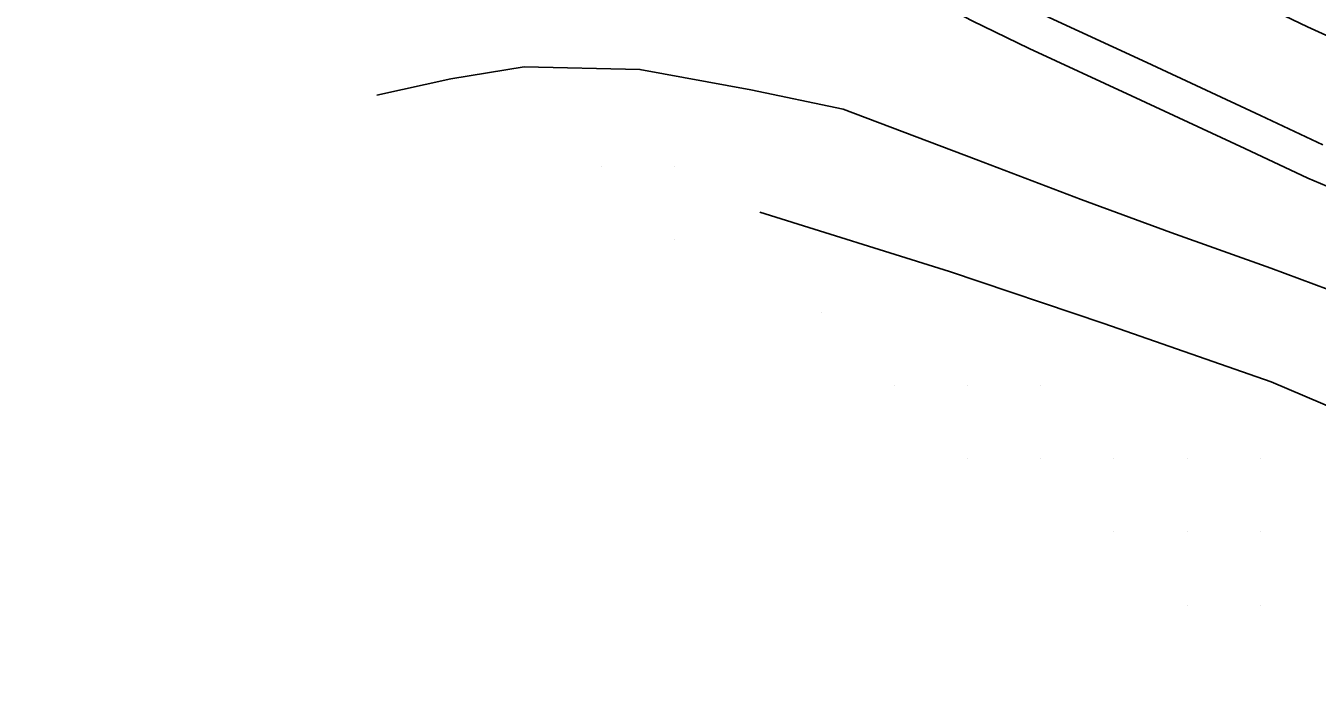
# Model space of a CAD drawing. Extents: x 1762120 to 1766775, y 709485 to 712965.
# Drawn here: x 1764276.3 to 1764452.8, y 710892.2 to 710984.1 of the extents above; entities that cross this region are included whole.
import ezdxf

# ---------------------------------------------------------------- set-up
doc = ezdxf.new("R2010")
doc.units = 0
doc.layers.add('Exist DTM QL2 LIDAR Elevation Point', color=7, linetype='Continuous')
doc.layers.add('PH Exist DTM Breakline', color=7, linetype='Continuous')

msp = doc.modelspace()

# ---------------------------------------------------------------- linework, layer by layer
at = {"layer": 'Exist DTM QL2 LIDAR Elevation Point'}
for p, q in [((1764355.03, 710964.96), (1764355.03, 710964.96)), ((1764365.03, 710964.96), (1764365.03, 710964.96)), ((1764365.03, 710954.96), (1764365.03, 710954.96)), ((1764385.03, 710944.95), (1764385.03, 710944.95)), ((1764395.03, 710934.95), (1764395.03, 710934.95)), ((1764405.04, 710934.95), (1764405.04, 710934.95)), ((1764415.04, 710934.95), (1764415.04, 710934.95)), ((1764405.04, 710924.95), (1764405.04, 710924.95)), ((1764415.04, 710924.95), (1764415.04, 710924.95)), ((1764425.04, 710924.95), (1764425.04, 710924.95)), ((1764435.04, 710924.95), (1764435.04, 710924.95)), ((1764445.04, 710924.95), (1764445.04, 710924.95)), ((1764425.04, 710914.95), (1764425.04, 710914.95)), ((1764435.04, 710914.95), (1764435.04, 710914.95)), ((1764445.04, 710914.95), (1764445.04, 710914.95)), ((1764435.04, 710904.95), (1764435.04, 710904.95)), ((1764445.04, 710904.95), (1764445.04, 710904.95))]:
    msp.add_line(p, q, dxfattribs=at)
at = {"layer": 'PH Exist DTM Breakline'}
for points in [[(1764276.31, 711085.09), (1764297.32, 711074.62), (1764311.22, 711065.76), (1764321.64, 711059.24), (1764332.34, 711051.83), (1764341.36, 711046.74), (1764349.16, 711043.14), (1764354.29, 711039.79), (1764363.76, 711032.65), (1764376.4, 711023.4), (1764390.2, 711016.06), (1764403.74, 711009.29), (1764415.37, 711001.6), (1764427.63, 710995.5), (1764440.05, 710989.49), (1764451.5, 710983.97), (1764462.6, 710978.92), (1764474.77, 710972.76), (1764492.83, 710962.42)], [(1764292.76, 711067.57), (1764299.45, 711063.25), (1764306.67, 711058.69), (1764314.51, 711053.72), (1764320.82, 711049.61), (1764328.87, 711044.19), (1764336.92, 711038.7), (1764345.15, 711032.89), (1764353.06, 711027.22), (1764361.33, 711020.74), (1764371.18, 711013.38), (1764380.1, 711006.74), (1764384.27, 711003.67), (1764388.56, 711000.44), (1764393.93, 710996.94), (1764399.77, 710993.54), (1764407.92, 710989.28), (1764415.6, 710985.52), (1764429.56, 710979.09), (1764445.06, 710971.88), (1764453.58, 710967.87)], [(1764290.05, 711063.37), (1764296.76, 711059.04), (1764303.99, 711054.46), (1764311.81, 711049.51), (1764318.06, 711045.44), (1764326.06, 711040.05), (1764334.08, 711034.59), (1764342.26, 711028.82), (1764350.06, 711023.22), (1764358.29, 711016.77), (1764368.19, 711009.37), (1764377.12, 711002.73), (1764381.28, 710999.65), (1764385.69, 710996.35), (1764391.3, 710992.68), (1764397.36, 710989.17), (1764405.66, 710984.82), (1764413.46, 710981), (1764427.46, 710974.55), (1764442.94, 710967.35), (1764451.54, 710963.3), (1764464.52, 710957.82)], [(1764324.29, 710974.66), (1764334.39, 710976.87), (1764344.43, 710978.53), (1764360.26, 710978.17), (1764375.4, 710975.39), (1764388.03, 710972.71), (1764406.22, 710965.85), (1764420.55, 710960.37), (1764432.8, 710955.87), (1764446.47, 710951.01), (1764468.05, 710942.98), (1764487.18, 710935.71), (1764502.26, 710929.8), (1764519.16, 710924.1), (1764534.58, 710917.75), (1764545.3, 710912.2), (1764554.56, 710907.45), (1764565.59, 710900.99), (1764579.85, 710892.24)], [(1764376.62, 710958.67), (1764402.56, 710950.55), (1764423.68, 710943.43), (1764446.54, 710935.47), (1764487.63, 710917.97)]]:
    msp.add_lwpolyline(points, dxfattribs=at)

doc.saveas('drawing.dxf')
